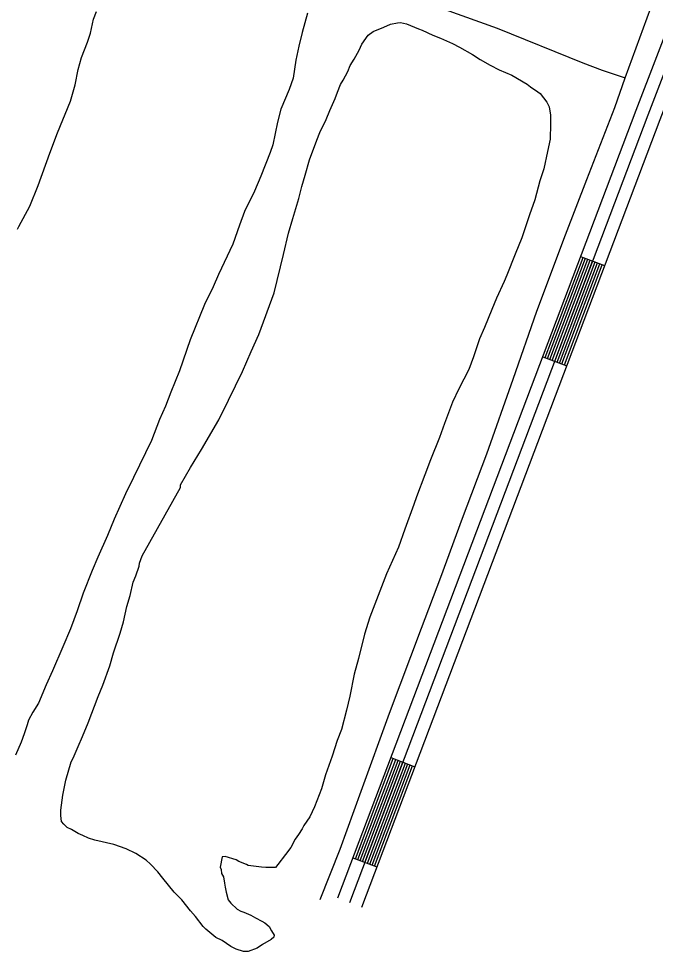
# Model space of a CAD drawing. Extents: x 3355677 to 3393573, y 612928 to 638357.
# Drawn here: x 3371712 to 3372454, y 629088 to 630176 of the extents above; entities that cross this region are included whole.
import ezdxf

# ---------------------------------------------------------------- set-up
doc = ezdxf.new("R2010")
doc.units = 0
for name, color, linetype in [('V-ROAD-CNTR', 7, 'Continuous'), ('V-SITE-VEGE', 7, 'Continuous'), ('V-TOPO-SHOR', 7, 'Continuous')]:
    doc.layers.add(name, color=color, linetype=linetype)

msp = doc.modelspace()

# ---------------------------------------------------------------- linework, layer by layer
at = {"layer": 'V-ROAD-CNTR'}
for p, q in [((3372367.1, 629898.2), (3372395.1, 629887.6)), ((3372322.8, 629781.3), (3372350.9, 629770.7)), ((3372145.7, 629313.7), (3372173.8, 629303.1)), ((3372101.5, 629196.8), (3372129.5, 629186.2))]:
    msp.add_line(p, q, dxfattribs=at)
for points in [[(3372083.8, 629150), (3372431.7, 630068.7), (3372759.8, 630920.4), (3372989.3, 631518.4), (3373311.4, 632385.8), (3373407.6, 632621.3)], [(3372097.8, 629144.7), (3372445.7, 630063.3), (3372773.8, 630915.1), (3373003.3, 631513.1), (3373325.3, 632380.4), (3373421.4, 632615.6)], [(3372111.8, 629139.4), (3372459.7, 630058), (3372787.8, 630909.7), (3373017.4, 631507.8), (3373339.3, 632375), (3373435.3, 632610)], [(3372325.6, 629780.2), (3372369.9, 629897.1)], [(3372328.4, 629779.2), (3372372.7, 629896.1)], [(3372331.2, 629778.1), (3372375.5, 629895)], [(3372334, 629777), (3372378.3, 629893.9)], [(3372336.8, 629776), (3372381.1, 629892.9)], [(3372339.7, 629774.9), (3372383.9, 629891.8)], [(3372342.5, 629773.8), (3372386.7, 629890.7)], [(3372345.3, 629772.8), (3372389.5, 629889.7)], [(3372348.1, 629771.7), (3372392.3, 629888.6)], [(3372104.3, 629195.7), (3372148.5, 629312.6)], [(3372107.1, 629194.7), (3372151.4, 629311.6)], [(3372109.9, 629193.6), (3372154.2, 629310.5)], [(3372112.7, 629192.5), (3372157, 629309.4)], [(3372115.5, 629191.5), (3372159.8, 629308.4)], [(3372118.3, 629190.4), (3372162.6, 629307.3)], [(3372121.1, 629189.4), (3372165.4, 629306.3)], [(3372123.9, 629188.3), (3372168.2, 629305.2)], [(3372126.7, 629187.2), (3372171, 629304.1)]]:
    msp.add_lwpolyline(points, dxfattribs=at)
at = {"layer": 'V-SITE-VEGE'}
for points in [[(3371710.3, 629930.1), (3371711.8, 629933.2), (3371724.4, 629957), (3371734.4, 629980.8), (3371748, 630018.8), (3371756.9, 630042.5), (3371772.2, 630079.5), (3371777.4, 630098.5), (3371781, 630116.4), (3371784.7, 630130.2), (3371792, 630148.1), (3371795.2, 630158.7), (3371798.8, 630175), (3371802.5, 630184)], [(3372048.3, 630182), (3372042.1, 630159.3), (3372038.4, 630143.4), (3372034.7, 630127.1), (3372031.6, 630106), (3372026.9, 630092.8), (3372017.5, 630070)], [(3372119.1, 630156.3), (3372124.9, 630160.5), (3372137.5, 630165.8), (3372145.4, 630169), (3372153.3, 630170.6), (3372157, 630171.1), (3372163.9, 630169.6), (3372178.1, 630163.8), (3372182.4, 630162.2), (3372194.5, 630156.4), (3372203.5, 630152.8), (3372217.7, 630146.5), (3372225.7, 630142.3), (3372241, 630133.9), (3372250, 630128.1), (3372261.6, 630121.3), (3372272.1, 630116), (3372286.9, 630109.7), (3372304.9, 630099.2), (3372308.6, 630096), (3372317, 630090.3), (3372319.7, 630088.2), (3372327.6, 630078.2), (3372330.3, 630072.9), (3372331.9, 630062.9), (3372331.9, 630052.8), (3372331.4, 630034.9), (3372328.3, 630020.7), (3372324.1, 630000.6), (3372319.4, 629986.4), (3372313.6, 629964.2), (3372307.4, 629946.8), (3372298.5, 629919.8), (3372290.6, 629900.8), (3372281.1, 629876.5), (3372278, 629869.2), (3372269.1, 629849.6), (3372263.3, 629836.4), (3372254.9, 629815.3), (3372249.1, 629802.1), (3372242.3, 629781), (3372236.6, 629766.2), (3372225, 629744), (3372217.7, 629728.2), (3372208.2, 629703.4), (3372202.5, 629687), (3372192, 629661.1), (3372185.2, 629643.7), (3372175.7, 629617.8), (3372172.6, 629608.8), (3372162.1, 629580.3), (3372154.8, 629559.2), (3372140.6, 629528.1), (3372132.7, 629508), (3372121.2, 629477.4), (3372114.9, 629457.8), (3372108.1, 629429.3), (3372102.9, 629410.9), (3372097.7, 629385.5), (3372094, 629369.2), (3372088.3, 629346.5), (3372083, 629333.8), (3372077.3, 629315.3), (3372069.4, 629293.7), (3372064.7, 629277.3), (3372056.8, 629256.2), (3372051.1, 629244.6), (3372044.2, 629234.5), (3372042.1, 629230.8), (3372037.9, 629224), (3372034.2, 629218.7), (3372029, 629208.7), (3372022.7, 629200.7), (3372013.7, 629189.1), (3372011.1, 629185.4), (3372000, 629185.4), (3371994.7, 629185.9), (3371979.4, 629188), (3371977.3, 629189), (3371968.4, 629192.7), (3371965.2, 629194.3), (3371952.5, 629198.5), (3371948.8, 629197.9), (3371946.7, 629185.8), (3371947.8, 629183.2), (3371948.3, 629178.4)], [(3371948.3, 629178.4), (3371950.5, 629174.7), (3371951.5, 629167.3), (3371952.6, 629162.6), (3371953.7, 629156.8), (3371955.8, 629147.8), (3371959, 629144.1), (3371966.4, 629136.8), (3371970.6, 629134.7), (3371974.3, 629133.6), (3371982.2, 629130), (3371988, 629126.8), (3371995.4, 629123.1), (3371998.6, 629121), (3372003.9, 629116.8), (3372006.5, 629111.5), (3372009.7, 629106.8), (3372009.2, 629104.2), (3372006, 629101.5), (3371996, 629095.7), (3371989.7, 629091.5), (3371979.1, 629087.7), (3371973.9, 629087.7), (3371965.4, 629090.4), (3371959.1, 629093.5), (3371949.1, 629100.3), (3371941.7, 629104), (3371930, 629113.5), (3371926.9, 629116.6), (3371917.9, 629128.2), (3371912, 629135.1), (3371902, 629147.7), (3371893, 629156.6), (3371879.8, 629173), (3371874, 629180.3), (3371865.5, 629189.3), (3371860.2, 629194), (3371848.1, 629201.9), (3371837, 629207.2), (3371822.7, 629212.4), (3371800.5, 629217.6), (3371793.2, 629219.7), (3371786.3, 629222.9), (3371781, 629225), (3371773.1, 629229.7), (3371768.3, 629232.3), (3371764.1, 629236), (3371761.5, 629239.2), (3371760.9, 629246), (3371760.9, 629252.3), (3371763, 629269.8), (3371766.6, 629287.2), (3371772.9, 629308.8), (3371775, 629313), (3371780.8, 629326.8), (3371786, 629338.4), (3371792.8, 629354.2), (3371804.4, 629384.9), (3371809.6, 629398.1), (3371818, 629420.8), (3371822.2, 629436.1), (3371830.1, 629458.8), (3371833.7, 629472), (3371837.9, 629489.9), (3371841.6, 629502.6), (3371845.2, 629518.4), (3371848.4, 629525.8), (3371852, 629536.9), (3371852.5, 629540.6), (3371855.7, 629549), (3371900.3, 629628.8), (3371900.3, 629631.9), (3371911.9, 629652), (3371925, 629673.2), (3371945, 629707.5), (3371956.5, 629730.7), (3371972.8, 629764), (3371982.8, 629787.2), (3371991.7, 629807.3), (3372009.5, 629855.9), (3372020.5, 629900.7), (3372026.2, 629925.5), (3372031.5, 629942.4), (3372038.3, 629965.7), (3372041.9, 629979.9), (3372045.6, 629993.1), (3372050.8, 630011), (3372059.2, 630033.7), (3372062.9, 630042.7), (3372070.2, 630058), (3372074.4, 630068.6), (3372080.7, 630082.3), (3372083.4, 630089.7), (3372087, 630098.7), (3372090.2, 630104), (3372095.4, 630114), (3372098.1, 630120.9), (3372102.8, 630128.3), (3372108.6, 630138.8), (3372111.7, 630145.7), (3372119.1, 630156.3)], [(3372017.5, 630070), (3372013.3, 630054.7), (3372008.1, 630028.4), (3372004.9, 630019.4), (3371993.9, 629991.9), (3371986.6, 629974.5), (3371975, 629950.7), (3371969.3, 629934.9), (3371961.4, 629912.7), (3371944.6, 629877.3), (3371938.3, 629862.6), (3371928.3, 629842), (3371911.5, 629800.8), (3371899, 629764.9), (3371889, 629740.1), (3371882.7, 629723.7), (3371875.9, 629707.9), (3371866.5, 629683.6), (3371845.5, 629640.3), (3371836, 629621.2), (3371822.9, 629591.7), (3371815, 629572.7), (3371804, 629547.3), (3371797.2, 629532), (3371786.7, 629505.6), (3371779.9, 629485), (3371772, 629463.9), (3371763.1, 629442.8), (3371751, 629414.8), (3371743.7, 629398.4), (3371734.8, 629377.3), (3371727.9, 629366.7), (3371723.2, 629357.2), (3371721.6, 629352), (3371718, 629341.4), (3371714.3, 629331.9), (3371708, 629316.6)]]:
    msp.add_lwpolyline(points, dxfattribs=at)
at = {"layer": 'V-TOPO-SHOR'}
for points in [[(3371681.8, 630382.8), (3371763.7, 630354.3), (3371836.2, 630327.5), (3371888.1, 630305.8), (3371946, 630282.3), (3372005.2, 630261.5), (3372074.3, 630236.8), (3372140.8, 630211.2), (3372269.9, 630164.4), (3372369.8, 630123.9), (3372392.1, 630115.4), (3372403.7, 630111.5), (3372419.1, 630106.5)], [(3372063.4, 629148.1), (3372086.4, 629206.9), (3372111.1, 629274.7), (3372144.3, 629365.6), (3372181.4, 629464.7), (3372203.9, 629524.3), (3372229.1, 629593), (3372257.6, 629668), (3372288.3, 629755.1), (3372315.9, 629834.5), (3372349.6, 629923.3), (3372374.3, 629988), (3372407.1, 630072.1), (3372419.1, 630106.5), (3372453.1, 630200.4)]]:
    msp.add_lwpolyline(points, dxfattribs=at)

doc.saveas('drawing.dxf')
